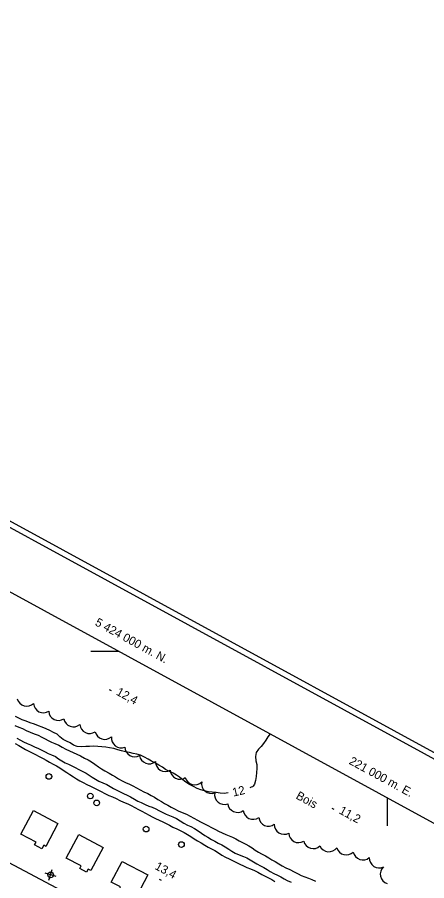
# Model space of a CAD drawing. Extents: x 219136 to 222520, y 5421589 to 5424530.
# Drawn here: x 220869.2 to 221014, y 5423918.8 to 5424224.4 of the extents above; entities that cross this region are included whole.
import ezdxf

# ---------------------------------------------------------------- set-up
doc = ezdxf.new("R2010")
doc.units = 0
for name, color, linetype in [('Level 2', 7, 'Continuous'), ('Level 21', 7, 'Continuous'), ('Level 3', 7, 'Continuous'), ('Level 31', 7, 'Continuous'), ('Level 36', 7, 'Continuous'), ('Level 4', 7, 'Continuous'), ('Level 44', 7, 'Continuous'), ('Level 60', 7, 'Continuous'), ('Level 61', 7, 'Continuous')]:
    doc.layers.add(name, color=color, linetype=linetype)

msp = doc.modelspace()

# ---------------------------------------------------------------- linework, layer by layer
at = {"layer": 'Level 2'}
for points in [[(220943.77, 5423949.9), (220942.4, 5423949.76), (220940.98, 5423949.86), (220939.53, 5423950.07), (220938.09, 5423950.22), (220936.8, 5423950.34), (220935.37, 5423950.66), (220934.16, 5423950.98), (220932.82, 5423951.53), (220931.5, 5423952.21), (220930.07, 5423952.9), (220928.8, 5423953.72), (220927.75, 5423954.55), (220926.58, 5423955.49), (220925.53, 5423956.2), (220924.35, 5423956.94), (220922.84, 5423957.61), (220921.67, 5423958.24), (220920.58, 5423959), (220919.3, 5423959.77), (220917.81, 5423960.51), (220916.7, 5423961.16), (220915.45, 5423961.87), (220914.25, 5423962.6), (220912.81, 5423963.25), (220911.43, 5423963.63), (220910.14, 5423963.92), (220908.87, 5423964.18), (220907.49, 5423964.43), (220906.01, 5423964.83), (220904.78, 5423965.17), (220903.36, 5423965.59), (220901.87, 5423965.91), (220900.48, 5423966.08), (220899.14, 5423966.22), (220897.72, 5423966.34), (220896.28, 5423966.43), (220894.77, 5423966.4), (220893.42, 5423966.32), (220891.85, 5423966.22), (220890.41, 5423966.33), (220889.12, 5423966.84), (220887.88, 5423967.59), (220886.56, 5423968.2), (220885.46, 5423968.82), (220884.25, 5423969.75), (220883.29, 5423970.71), (220882.02, 5423971.35), (220880.74, 5423971.98), (220879.4, 5423972.64), (220878.03, 5423973.14), (220876.69, 5423973.71), (220875.28, 5423974.24), (220873.81, 5423974.72), (220872.37, 5423975.26), (220870.97, 5423975.79), (220869.75, 5423976.35), (220868.63, 5423976.92)], [(220958.58, 5423970.87), (220957.84, 5423969.72), (220957.07, 5423968.61), (220956.28, 5423967.43), (220955.45, 5423966.33), (220954.52, 5423965.4), (220953.67, 5423964.21), (220953.41, 5423962.77), (220953.59, 5423961.32), (220953.89, 5423960.02), (220953.95, 5423958.56), (220953.82, 5423957.17), (220953.67, 5423955.74), (220953.46, 5423954.27), (220953.12, 5423953.05), (220952.64, 5423952.28), (220952.37, 5423952.08)], [(220868.49, 5423967.39), (220869.76, 5423966.72), (220870.95, 5423966), (220872.1, 5423965.32), (220873.27, 5423964.67), (220874.45, 5423964.11), (220875.7, 5423963.48), (220876.98, 5423962.83), (220878.33, 5423962.13), (220879.41, 5423961.49), (220880.66, 5423960.78), (220881.87, 5423960.15), (220883.04, 5423959.5), (220884.3, 5423958.77), (220885.39, 5423958.02), (220886.74, 5423957.15)], [(220886.74, 5423957.15), (220887.78, 5423956.43), (220889.05, 5423955.6), (220890.13, 5423954.92), (220891.32, 5423954.24), (220892.52, 5423953.61), (220893.83, 5423952.91), (220895.15, 5423952.26), (220896.47, 5423951.58), (220897.72, 5423950.96), (220898.89, 5423950.43), (220900.18, 5423949.77), (220901.56, 5423949.03), (220902.88, 5423948.48), (220904.18, 5423947.93), (220905.47, 5423947.28), (220906.79, 5423946.62), (220908.26, 5423946), (220909.47, 5423945.49), (220910.74, 5423944.78), (220912.1, 5423944), (220913.21, 5423943.43), (220914.55, 5423942.76), (220915.81, 5423942.08), (220916.96, 5423941.46), (220918.11, 5423940.87), (220919.37, 5423940.29), (220920.67, 5423939.65), (220921.84, 5423939.09), (220923, 5423938.48), (220924.26, 5423937.83), (220925.67, 5423937.22), (220926.83, 5423936.65), (220928.17, 5423935.89), (220929.34, 5423935.21), (220930.54, 5423934.49), (220931.75, 5423933.67), (220932.94, 5423932.96), (220934.24, 5423932.25), (220935.54, 5423931.47), (220936.73, 5423930.77), (220937.91, 5423930.16), (220939.08, 5423929.54), (220940.3, 5423928.77), (220941.55, 5423927.91), (220942.82, 5423927.19), (220944.16, 5423926.57), (220945.5, 5423925.93), (220946.74, 5423925.31), (220947.89, 5423924.74), (220949.14, 5423924.12), (220950.4, 5423923.53), (220951.64, 5423923.07), (220953.03, 5423922.49), (220954.23, 5423921.89), (220955.68, 5423921.11), (220956.81, 5423920.47), (220958.03, 5423919.83), (220959.21, 5423919.24), (220960.31, 5423918.54)], [(220952.37, 5423952.08), (220951.9, 5423951.91), (220951.48, 5423951.76)]]:
    msp.add_lwpolyline(points, dxfattribs=at)
at = {"layer": 'Level 21'}
msp.add_lwpolyline([(220909.34, 5423902.28), (220864.28, 5423926.29), (220825.56, 5423947.3), (220784.24, 5423969.61), (220739.71, 5423993.6), (220724.11, 5424001.71), (220710.35, 5424008.97), (220700.88, 5424013.04), (220692.1, 5424015.97), (220684.7, 5424017.45), (220676.08, 5424018.63), (220666.81, 5424018.72)], dxfattribs=at)
at = {"layer": 'Level 3'}
for p, q in [((220901.69, 5423986.51), (220902.39, 5423986.13)), ((220980.48, 5423944.52), (220981.19, 5423944.14)), ((220919.39, 5423919.39), (220920.08, 5423919.01))]:
    msp.add_line(p, q, dxfattribs=at)
at = {"layer": 'Level 31'}
for points in [[(220874.93, 5423943.67), (220883.57, 5423939.13), (220879.3, 5423931), (220878.54, 5423931.4), (220877.89, 5423930.16), (220875.32, 5423931.51), (220875.84, 5423932.5), (220870.52, 5423935.29)], [(220890.94, 5423935.21), (220899.57, 5423930.63), (220895.22, 5423922.45), (220894.26, 5423922.96), (220893.68, 5423921.87), (220891.27, 5423923.16), (220891.77, 5423924.1), (220886.52, 5423926.89)], [(220906.26, 5423925.66), (220915.37, 5423920.89), (220911.65, 5423913.79), (220908.21, 5423915.59), (220907.73, 5423914.69), (220905.31, 5423915.96), (220905.66, 5423916.64), (220902.42, 5423918.33)]]:
    msp.add_lwpolyline(points, close=True, dxfattribs=at)
at = {"layer": 'Level 36'}
for p, q in [((220880.42, 5423919.02), (220881.59, 5423922.83)), ((220882.91, 5423920.34), (220879.1, 5423921.51))]:
    msp.add_line(p, q, dxfattribs=at)
for centre in [(220880.38, 5423955.75), (220895.02, 5423948.82), (220897.3, 5423946.38), (220914.77, 5423937.13), (220927.24, 5423931.65), (220881.01, 5423920.93)]:
    msp.add_circle(centre, 1, dxfattribs=at)
at = {"layer": 'Level 4'}
for points in [[(220868.4, 5423973.76), (220869.71, 5423973.18), (220871, 5423972.69), (220872.36, 5423972.06), (220873.77, 5423971.43)], [(220873.77, 5423971.43), (220875.21, 5423970.88), (220876.59, 5423970.3), (220877.91, 5423969.67), (220879.02, 5423969.07), (220880.13, 5423968.41), (220881.31, 5423967.84), (220882.53, 5423967.36), (220883.85, 5423966.79), (220885.08, 5423966.12), (220886.38, 5423965.45), (220887.64, 5423964.84), (220888.94, 5423964.25), (220890.26, 5423963.65), (220891.61, 5423963), (220892.96, 5423962.27), (220894.24, 5423961.62), (220895.41, 5423960.86), (220896.61, 5423960.07), (220897.87, 5423959.19), (220898.93, 5423958.45), (220900.18, 5423957.68), (220901.72, 5423956.86), (220902.85, 5423956.24), (220903.93, 5423955.6), (220905.04, 5423954.94), (220906.31, 5423954.19), (220907.53, 5423953.62), (220908.89, 5423953), (220910.04, 5423952.37), (220911.37, 5423951.67), (220912.67, 5423950.99), (220913.99, 5423950.34), (220915.4, 5423949.68), (220916.58, 5423949.05), (220917.67, 5423948.42), (220918.89, 5423947.64), (220920.16, 5423946.85), (220921.29, 5423946.2), (220922.39, 5423945.61), (220923.62, 5423944.88), (220924.77, 5423944.3), (220926.15, 5423943.63), (220927.56, 5423942.99), (220928.99, 5423942.38), (220930.32, 5423941.72), (220931.58, 5423940.99), (220932.92, 5423940.26), (220934.03, 5423939.65), (220935.16, 5423939.06), (220936.54, 5423938.37), (220937.88, 5423937.68), (220939.25, 5423937), (220940.39, 5423936.42), (220941.62, 5423935.78), (220942.94, 5423935.25), (220944.17, 5423934.75), (220945.34, 5423934.23), (220946.51, 5423933.63), (220947.69, 5423933), (220948.84, 5423932.34), (220949.98, 5423931.73), (220951.12, 5423931.15), (220952.24, 5423930.46), (220953.35, 5423929.72)], [(220869.01, 5423969.34), (220870.33, 5423968.61), (220871.46, 5423968.02), (220872.74, 5423967.42)], [(220872.74, 5423967.42), (220873.94, 5423966.89), (220875.29, 5423966.24), (220876.67, 5423965.6), (220877.86, 5423965.03), (220879.02, 5423964.41), (220880.18, 5423963.87), (220881.33, 5423963.38), (220882.67, 5423962.76), (220883.76, 5423962.03), (220884.91, 5423961.22), (220886.1, 5423960.56), (220887.31, 5423960.04), (220888.51, 5423959.51), (220889.73, 5423958.91), (220890.97, 5423958.26), (220892.18, 5423957.6), (220893.51, 5423956.85), (220894.62, 5423956.23), (220895.71, 5423955.51), (220896.83, 5423954.82), (220898.08, 5423954.12), (220899.44, 5423953.49), (220900.84, 5423952.87), (220902.02, 5423952.22), (220903.25, 5423951.5), (220904.45, 5423950.87), (220905.61, 5423950.32), (220906.81, 5423949.76), (220908.06, 5423949.15), (220909.27, 5423948.48), (220910.6, 5423947.73), (220911.86, 5423947.05), (220913.03, 5423946.47), (220914.46, 5423945.8), (220915.76, 5423945.26), (220916.93, 5423944.82), (220918.21, 5423944.28), (220919.31, 5423943.69), (220920.65, 5423942.99), (220921.89, 5423942.43), (220923.04, 5423941.93), (220924.23, 5423941.42), (220925.55, 5423940.83), (220926.86, 5423940.06), (220928.12, 5423939.21), (220929.36, 5423938.54), (220930.62, 5423938), (220931.88, 5423937.3), (220933.14, 5423936.48), (220934.39, 5423935.66), (220935.48, 5423934.9), (220936.6, 5423934.21), (220937.93, 5423933.45), (220939.09, 5423932.8), (220940.23, 5423932.19), (220941.48, 5423931.59), (220942.77, 5423930.9), (220943.98, 5423930.04), (220945.08, 5423929.27), (220946.26, 5423928.59), (220947.71, 5423928.04), (220949.15, 5423927.48), (220950.36, 5423926.92), (220951.57, 5423926.24)], [(220953.35, 5423929.72), (220954.49, 5423928.99), (220955.62, 5423928.39), (220956.98, 5423927.66), (220958.12, 5423926.95), (220959.26, 5423926.28), (220960.4, 5423925.64), (220961.67, 5423924.86), (220962.84, 5423924.07), (220964.16, 5423923.39), (220965.58, 5423922.78), (220967.14, 5423921.97), (220968.47, 5423921.27), (220969.63, 5423920.75), (220970.89, 5423920.24), (220972.13, 5423919.74), (220973.3, 5423919.28), (220974.68, 5423918.68)], [(220951.57, 5423926.24), (220952.68, 5423925.5), (220953.92, 5423924.79), (220955.21, 5423924.13), (220956.43, 5423923.49), (220957.53, 5423922.82), (220958.62, 5423922.14), (220959.89, 5423921.42), (220961.21, 5423920.78), (220962.39, 5423920.18), (220963.56, 5423919.52), (220964.67, 5423918.92), (220966.06, 5423918.32)]]:
    msp.add_lwpolyline(points, dxfattribs=at)
at = {"layer": 'Level 44'}
for centre, start, end in [((220872.57, 5423984.06), 193.9237, 313.9237), ((220878.44, 5423981.74), 182.8375, 302.8375), ((220883.77, 5423979.02), 183.1783, 303.1783), ((220889.07, 5423976.75), 190.5263, 310.5263), ((220894.78, 5423974.4), 184.7388, 304.7388), ((220900.13, 5423972.32), 192.7618, 312.7618), ((220905.92, 5423969.35), 172.8391, 292.8391), ((220910.73, 5423966.13), 179.6209, 299.6209), ((220915.86, 5423963.68), 189.2342, 309.2342), ((220921.51, 5423960.99), 179.8913, 299.8913), ((220926.7, 5423958.22), 183.8897, 303.8897), ((220931.97, 5423956.25), 195.1181, 315.1181), ((220937.84, 5423953.18), 169.718, 289.718), ((220942.42, 5423949.32), 170.0734, 290.0734), ((220947.04, 5423946.48), 186.8289, 306.8289), ((220952.57, 5423944.05), 185.5757, 305.5757), ((220958.03, 5423941.6), 186.2219, 306.2219), ((220963.54, 5423938.73), 178.6632, 298.6632), ((220968.66, 5423935.79), 181.6297, 301.6297), ((220973.84, 5423933.67), 193.8517, 313.8517), ((220979.41, 5423932.56), 203.6841, 323.6841), ((220985.54, 5423931.43), 195.4776, 315.4776), ((220991.42, 5423929.65), 190.7992, 310.7992), ((220997.14, 5423926.83), 176.5856, 296.5856), ((221001.01, 5423921.16), 132.0844, 252.0844)]:
    msp.add_arc(centre, 3.46, start, end, dxfattribs=at)
at = {"layer": 'Level 60'}
for points in [[(219135.93, 5422982.66), (219981.09, 5424529.89), (222519.95, 5423143.06), (221674.79, 5421595.83), (219135.93, 5422982.66)], [(219138.65, 5422983.46), (219981.9, 5424527.19), (222517.24, 5423142.28), (221673.99, 5421598.55), (219138.65, 5422983.46)]]:
    msp.add_lwpolyline(points, dxfattribs=at)
msp.add_lwpolyline([(219164.83, 5422989.67), (219989.85, 5424500.03), (222033.74, 5423383.57), (221208.72, 5421873.21)], close=True, dxfattribs=at)
at = {"layer": 'Level 61'}
for p, q in [((220905.25, 5424000), (220895.25, 5424000)), ((221000, 5423948.24), (221000, 5423938.24))]:
    msp.add_line(p, q, dxfattribs=at)

# ---------------------------------------------------------------- texts
at = {"layer": 'Level 2'}
msp.add_text('12', height=3, rotation=12.9272, dxfattribs=at).set_placement((220945.61, 5423948.6))
at = {"layer": 'Level 3'}
for s, p in [('12,4', (220903.93, 5423984.78)), ('11,2', (220982.73, 5423942.79)), ('13,4', (220917.6, 5423923.11))]:
    msp.add_text(s, height=3, rotation=331.383, dxfattribs=at).set_placement(p)
at = {"layer": 'Level 44'}
msp.add_text('Bois', height=3, rotation=331.3547, dxfattribs=at).set_placement((220967.47, 5423948.05))
at = {"layer": 'Level 61'}
for s, p in [('5 424 000 m. N.', (220896.43, 5424009.38)), ('221 000 m. E.', (220986.25, 5423960.32))]:
    msp.add_text(s, height=3, rotation=331.3547, dxfattribs=at).set_placement(p)

doc.saveas('drawing.dxf')
